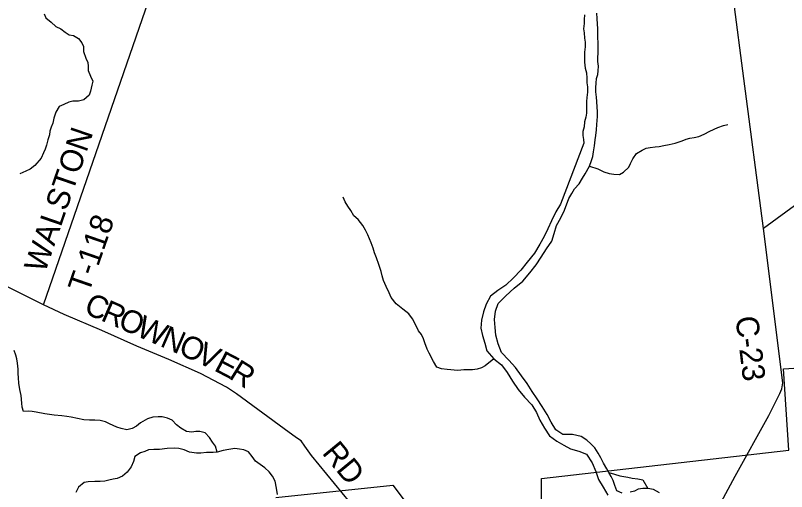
# Model space of a CAD drawing. Extents: x 1643459 to 2064572, y 425441 to 780708.
# Drawn here: x 1785105 to 1795345, y 579921 to 586239 of the extents above; entities that cross this region are included whole.
import ezdxf

# ---------------------------------------------------------------- set-up
doc = ezdxf.new("R2010")
doc.units = 0
for name, color, linetype in [('GM_X_Airport_Class_2', 7, 'Continuous'), ('GM_X_Major_River', 7, 'Continuous'), ('GM_X_Major_River_Text', 7, 'Continuous'), ('GM_X_Minor_Lake', 7, 'Continuous'), ('GM_X_Rail_Line_Text', 7, 'Continuous'), ('GM_X_Section_Text', 7, 'Continuous'), ('GM_X_Unincorporated_Text', 7, 'Continuous'), ('GM_X_US_Route', 7, 'Continuous')]:
    doc.layers.add(name, color=color, linetype=linetype)

msp = doc.modelspace()

# ---------------------------------------------------------------- linework, layer by layer
at = {"layer": 'GM_X_Airport_Class_2'}
msp.add_lwpolyline([(1793694, 578071), (1794096, 579071), (1794447, 579721), (1794664, 580123)], dxfattribs=at)
at = {"layer": 'GM_X_Major_River_Text'}
for points in [[(1785476, 582397), (1787158, 587266)], [(1797480, 585194), (1795041, 583413)], [(1789545, 579779), (1789038, 580401), (1788948, 580523), (1788899, 580592), (1788837, 580634), (1788675, 580751), (1788042, 581217), (1787910, 581306), (1787561, 581487), (1787144, 581674), (1786719, 581850), (1786252, 582057), (1785751, 582269), (1785476, 582397), (1783628, 583323), (1783199, 583561), (1782806, 583750), (1782613, 583844)]]:
    msp.add_lwpolyline(points, dxfattribs=at)
at = {"layer": 'GM_X_Minor_Lake'}
for points in [[(1794780, 585404), (1794642, 586457), (1794478, 587708), (1794415, 588189)], [(1794664, 580123), (1794664, 580124), (1795108, 580931), (1795256, 581220), (1795284, 581286), (1795295, 581362), (1795041, 583413), (1794780, 585404), (1794780, 585404)]]:
    msp.add_lwpolyline(points, dxfattribs=at)
at = {"layer": 'GM_X_Rail_Line_Text'}
for points in [[(1792072, 577920), (1792093, 580095), (1795375, 580469), (1795306, 581550), (1796546, 581627)], [(1788565, 579844), (1790116, 580007), (1791036, 578786)]]:
    msp.add_lwpolyline(points, dxfattribs=at)
at = {"layer": 'GM_X_Unincorporated_Text'}
for points in [[(1792398, 583654), (1792456, 583810), (1792492, 583874), (1792531, 583940), (1792589, 584004), (1792635, 584078), (1792672, 584137), (1792730, 584239), (1792755, 584313), (1792771, 584365), (1792783, 584429), (1792796, 584507), (1792804, 584590), (1792813, 584644), (1792823, 584720), (1792828, 584792), (1792832, 584844), (1792834, 584898), (1792833, 584962), (1792831, 585022), (1792825, 585095), (1792822, 585155), (1792814, 585225), (1792811, 585281), (1792815, 585339), (1792823, 585403), (1792840, 585455), (1792844, 585505), (1792846, 585566), (1792841, 585626), (1792841, 585680), (1792843, 585736), (1792844, 585806), (1792842, 585874), (1792841, 585944), (1792839, 585997), (1792838, 586067), (1792834, 586123), (1792830, 586197), (1792827, 586267)], [(1792664, 586249), (1792656, 586187), (1792656, 586132), (1792648, 586062), (1792656, 586008), (1792664, 585938), (1792672, 585883), (1792672, 585821), (1792664, 585751), (1792664, 585619), (1792672, 585541), (1792687, 585478), (1792695, 585408), (1792695, 585346), (1792703, 585292), (1792703, 585222), (1792695, 585152), (1792687, 585097), (1792687, 584941), (1792679, 584887), (1792664, 584825), (1792656, 584762), (1792640, 584700), (1792640, 584646), (1792648, 584591), (1792654, 584544)], [(1792654, 584544), (1792343, 583734), (1792283, 583633), (1792223, 583515), (1792173, 583409), (1792126, 583304), (1792069, 583202), (1791999, 583082), (1791899, 582963), (1791818, 582857), (1791720, 582757), (1791616, 582661), (1791513, 582590), (1791413, 582512), (1791355, 582406), (1791321, 582304), (1791296, 582197), (1791286, 582091), (1791306, 581991), (1791337, 581888), (1791367, 581788), (1791457, 581682), (1791561, 581603), (1791634, 581501), (1791708, 581385), (1791782, 581276), (1791865, 581172), (1791961, 581070), (1792025, 580968), (1792069, 580867), (1792130, 580763), (1792196, 580661), (1792296, 580590), (1792387, 580536)], [(1792374, 580680), (1792283, 580739), (1792221, 580841), (1792165, 580942), (1792102, 581048), (1792033, 581150), (1791965, 581250), (1791899, 581355), (1791824, 581455), (1791746, 581565), (1791658, 581666), (1791559, 581766), (1791515, 581882), (1791485, 581997), (1791475, 582099), (1791465, 582205), (1791479, 582314), (1791517, 582416), (1791618, 582518), (1791730, 582620), (1791841, 582713), (1791937, 582821), (1792021, 582929), (1792087, 583032), (1792157, 583140), (1792227, 583244), (1792258, 583345), (1792292, 583451), (1792349, 583551), (1792398, 583654)], [(1792959, 580224), (1792913, 580297), (1792878, 580369), (1792842, 580428), (1792799, 580500), (1792745, 580555), (1792693, 580603), (1792616, 580650), (1792560, 580664), (1792504, 580677), (1792374, 580680)], [(1792387, 580536), (1792477, 580486), (1792585, 580458), (1792689, 580416), (1792765, 580303), (1792813, 580185), (1792847, 580079), (1792911, 579977), (1792971, 579875)], [(1793162, 579898), (1793093, 579931), (1793063, 580001), (1793042, 580067), (1793014, 580120), (1792984, 580172), (1792959, 580224)], [(1793658, 579905), (1793578, 579950), (1793504, 579962), (1793436, 579961), (1793376, 579951), (1793324, 579925), (1793270, 579912)]]:
    msp.add_lwpolyline(points, dxfattribs=at)
at = {"layer": 'GM_X_US_Route'}
for points in [[(1785488, 586259), (1785511, 586207), (1785581, 586150), (1785641, 586094), (1785709, 586063), (1785764, 586017), (1785820, 585981), (1785876, 585972), (1785944, 585934), (1785986, 585877), (1786010, 585825), (1786007, 585759), (1786041, 585674), (1786065, 585614), (1786070, 585564), (1786072, 585508), (1786102, 585433), (1786131, 585367), (1786119, 585315), (1786103, 585233), (1786085, 585179), (1786014, 585119), (1785944, 585103), (1785868, 585102), (1785816, 585086), (1785748, 585056), (1785686, 585029), (1785641, 584955), (1785613, 584877), (1785600, 584808), (1785580, 584758), (1785564, 584704), (1785556, 584654), (1785535, 584588), (1785517, 584518), (1785499, 584466), (1785478, 584414), (1785448, 584344), (1785361, 584246), (1785301, 584200), (1785245, 584172), (1785163, 584135)], [(1792730, 584239), (1792840, 584204), (1792917, 584162), (1792991, 584143), (1793051, 584133), (1793125, 584126), (1793179, 584158), (1793249, 584224), (1793274, 584276), (1793304, 584338), (1793354, 584407), (1793429, 584451), (1793481, 584477), (1793535, 584488), (1793599, 584496), (1793653, 584498), (1793717, 584511), (1793785, 584527), (1793865, 584544), (1793961, 584576), (1794011, 584595), (1794061, 584609), (1794119, 584617), (1794179, 584632), (1794251, 584662), (1794325, 584704), (1794431, 584751), (1794509, 584780), (1794567, 584792)], [(1791457, 581682), (1791344, 581588), (1791294, 581563), (1791236, 581545), (1791176, 581537), (1791059, 581538), (1790981, 581528), (1790839, 581539), (1790765, 581549), (1790699, 581572), (1790656, 581646), (1790598, 581755), (1790571, 581809), (1790543, 581893), (1790523, 581948), (1790497, 582004), (1790458, 582054), (1790414, 582147), (1790376, 582213), (1790329, 582278), (1790251, 582340), (1790161, 582413), (1790094, 582496), (1790068, 582560), (1790030, 582642), (1789995, 582723), (1789977, 582783), (1789961, 582843), (1789932, 582934), (1789898, 583022), (1789874, 583088), (1789857, 583149), (1789831, 583221), (1789805, 583275), (1789786, 583326), (1789756, 583388), (1789718, 583450), (1789655, 583529), (1789601, 583581), (1789557, 583652), (1789521, 583706), (1789486, 583764), (1789456, 583829)], [(1787784, 580444), (1787762, 580523), (1787723, 580575), (1787683, 580639), (1787623, 580698), (1787553, 580718), (1787503, 580719), (1787449, 580709), (1787379, 580717), (1787301, 580762), (1787244, 580806), (1787186, 580867), (1787124, 580895), (1787054, 580914), (1787002, 580914), (1786930, 580908), (1786860, 580884), (1786765, 580831), (1786711, 580787), (1786655, 580759), (1786585, 580738), (1786509, 580758), (1786451, 580774), (1786355, 580819), (1786303, 580845), (1786231, 580862), (1786161, 580868), (1786089, 580869), (1786013, 580873), (1785929, 580890), (1785845, 580906), (1785787, 580916), (1785723, 580925), (1785619, 580935), (1785495, 580950), (1785379, 580975), (1785327, 580983), (1785277, 580987), (1785213, 580984), (1785193, 581040), (1785192, 581094), (1785180, 581194), (1785165, 581275), (1785151, 581359), (1785145, 581429), (1785142, 581487), (1785140, 581544), (1785134, 581626), (1785125, 581680), (1785109, 581730), (1785089, 581793)], [(1788584, 579882), (1788570, 579965), (1788555, 580057), (1788517, 580123), (1788473, 580182), (1788417, 580234), (1788354, 580281), (1788294, 580325), (1788250, 580388), (1788202, 580450), (1788138, 580474), (1788080, 580485), (1788018, 580493), (1787940, 580480), (1787862, 580464), (1787784, 580444), (1787730, 580441), (1787644, 580439), (1787566, 580429), (1787508, 580428), (1787418, 580444), (1787344, 580473), (1787276, 580491), (1787212, 580497), (1787120, 580492), (1787020, 580480), (1786942, 580481), (1786874, 580473), (1786824, 580453), (1786765, 580434), (1786693, 580386), (1786671, 580320), (1786644, 580250), (1786590, 580178), (1786528, 580126), (1786458, 580096), (1786405, 580087), (1786347, 580071), (1786293, 580059), (1786231, 580056), (1786159, 580056), (1786073, 580048), (1786017, 580039), (1785943, 579979), (1785908, 579909)], [(1792984, 580172), (1793062, 580152), (1793130, 580131), (1793186, 580121), (1793238, 580110), (1793295, 580100), (1793369, 580089), (1793437, 580077), (1793504, 579962)]]:
    msp.add_lwpolyline(points, dxfattribs=at)

# ---------------------------------------------------------------- texts
at = {"layer": 'GM_X_Major_River'}
for s, rotation, p in [('WALSTON', 71.0295, (1785497, 582810)), ('T-118', 70.8553, (1786079, 582539)), ('C', 336.5154, (1785999, 582295)), ('R', 336.5154, (1786225, 582197)), ('O', 336.5176, (1786451, 582099)), ('W', 336.5197, (1786693, 581993)), ('N', 336.5154, (1787012, 581855)), ('O', 336.3915, (1787254, 581750)), ('V', 334.6422, (1787493, 581645)), ('E', 332.4287, (1787729, 581533)), ('R', 328.0248, (1787923, 581432)), ('RD', 309.4268, (1789167, 580431))]:
    msp.add_text(s, height=300, rotation=rotation, dxfattribs=at).set_placement(p)
at = {"layer": 'GM_X_Section_Text'}
msp.add_text('C-23', height=300, rotation=276.9115, dxfattribs=at).set_placement((1794666, 582234))

doc.saveas('drawing.dxf')
